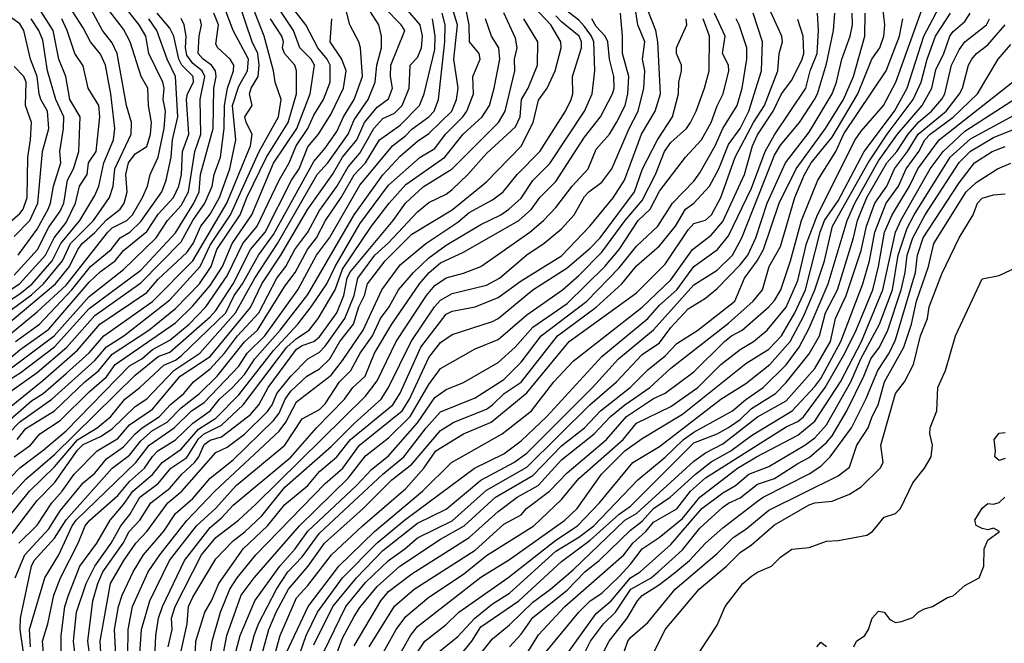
# Model space of a CAD drawing. Header units: metres. Extents: x -51132 to -49532, y -231222 to -229437.
# Tile 305 of 656: x -50680 to -50595, y -230019 to -229965. Entities that reach past the tile are written whole.
import ezdxf

# ---------------------------------------------------------------- set-up
doc = ezdxf.new("R2010")
doc.units = ezdxf.units.M
for name, color, linetype in [('CONTOUR_HALF', 8, 'Continuous'), ('CONTOUR_INDEX', 1, 'Continuous'), ('CONTOUR_INTER', 3, 'Continuous')]:
    doc.layers.add(name, color=color, linetype=linetype)

msp = doc.modelspace()

# ---------------------------------------------------------------- linework, layer by layer
at = {"layer": 'CONTOUR_HALF'}
for points, elevation in [([(-50682.58, -229993.453), (-50678.58, -229990.184), (-50676.08, -229987.867), (-50672.454, -229983.259), (-50672.08, -229982.9), (-50670.813, -229982.259), (-50670.321, -229981.759), (-50669.443, -229980.259), (-50668.999, -229979.259), (-50668.77, -229978.259), (-50668.07, -229976.759), (-50667.572, -229974.259), (-50667.459, -229972.759), (-50667.643, -229971.759), (-50667.574, -229970.759), (-50667.687, -229970.259), (-50668.891, -229967.759), (-50669.141, -229966.259), (-50669.731, -229965.259), (-50673.08, -229961.029)], 43.5), ([(-50664.864, -230020.259), (-50664.803, -230018.759), (-50664.04, -230016.259), (-50663.459, -230015.259), (-50662.825, -230013.759), (-50660.712, -230010.759), (-50658.602, -230008.759), (-50657.08, -230006.914), (-50655.096, -230005.259), (-50654.08, -230004.044), (-50652.58, -230002.779), (-50651.385, -230001.259), (-50647.702, -229998.259), (-50647.08, -229997.254), (-50645.289, -229993.259), (-50643.08, -229990.371), (-50642.58, -229990.119), (-50640.58, -229989.745), (-50638.58, -229988.928), (-50636.58, -229987.481), (-50633.08, -229985.319), (-50630.619, -229982.759), (-50628.58, -229980.291), (-50627.622, -229978.759), (-50626.14, -229974.759), (-50624.94, -229972.759), (-50624.482, -229971.259), (-50624.72, -229966.759), (-50624.887, -229965.759), (-50626.453, -229961.759)], 58.5), ([(-50682.957, -230012.259), (-50678.58, -230006.558), (-50677.08, -230005.016), (-50675.08, -230002.182), (-50674.58, -230001.691), (-50673.08, -230001.015), (-50672.08, -230000.335), (-50670.08, -229998.392), (-50669.08, -229997.734), (-50666.717, -229995.259), (-50664.475, -229993.759), (-50661.376, -229990.259), (-50659.703, -229987.259), (-50657.738, -229984.259), (-50654.277, -229978.259), (-50653.368, -229977.259), (-50651.599, -229974.759), (-50651.08, -229973.51), (-50649.855, -229971.759), (-50649.254, -229970.259), (-50649.112, -229968.759), (-50648.704, -229967.259), (-50648.711, -229966.259), (-50648.933, -229965.259), (-50650.246, -229963.259)], 50.5), ([(-50682.08, -229990.908), (-50679.08, -229988.692), (-50678.048, -229987.759), (-50676.384, -229985.759), (-50675.701, -229984.259), (-50673.688, -229982.259), (-50672.295, -229980.259), (-50671.987, -229979.259), (-50671.833, -229977.759), (-50670.432, -229974.759), (-50670.39, -229973.759), (-50670.832, -229972.259), (-50671.648, -229967.759), (-50672.08, -229966.825), (-50672.922, -229965.759), (-50674.265, -229963.259)], 42.5), ([(-50682.08, -229999.365), (-50678.08, -229996.14), (-50675.08, -229993.501), (-50673.143, -229991.259), (-50669.08, -229988.513), (-50668.08, -229987.346), (-50665.58, -229985.028), (-50665.041, -229984.259), (-50664.376, -229982.759), (-50663.58, -229981.691), (-50662.751, -229980.259), (-50661.863, -229977.759), (-50661.35, -229975.259), (-50661.645, -229972.259), (-50661.08, -229970.605), (-50660.328, -229969.259), (-50660.24, -229968.259), (-50661.578, -229965.759), (-50662.534, -229963.259)], 46.5), ([(-50681.08, -230000.726), (-50680.08, -229999.74), (-50677.305, -229997.759), (-50673.58, -229994.402), (-50672.58, -229993.222), (-50671.065, -229992.259), (-50667.08, -229989.139), (-50664.445, -229986.259), (-50663.58, -229984.383), (-50661.813, -229981.759), (-50659.319, -229976.259), (-50657.644, -229973.259), (-50657.412, -229971.759), (-50657.93, -229970.259), (-50658.068, -229969.259), (-50658.876, -229966.259), (-50660.243, -229962.759)], 47.5), ([(-50676.504, -230020.259), (-50676.507, -230018.259), (-50676.176, -230015.759), (-50675.857, -230014.759), (-50674.868, -230012.259), (-50673.414, -230010.259), (-50672.255, -230008.259), (-50671.08, -230006.899), (-50670.285, -230005.759), (-50668.58, -230004.31), (-50667.746, -230003.259), (-50666.08, -230002.102), (-50664.58, -230000.376), (-50663.08, -229999.396), (-50661.08, -229997.397), (-50658.08, -229993.545), (-50655.96, -229991.259), (-50654.811, -229989.759), (-50653.441, -229987.759), (-50652.732, -229986.259), (-50650.58, -229982.552), (-50648.08, -229979.179), (-50645.34, -229976.759), (-50644.08, -229976.007), (-50643.143, -229974.759), (-50641.627, -229973.259), (-50641.293, -229972.759), (-50640.704, -229971.259), (-50640.761, -229969.759), (-50640.126, -229968.259), (-50640.21, -229967.759), (-50641.056, -229966.759), (-50641.09, -229965.259), (-50641.494, -229963.259)], 53.5), ([(-50671.607, -230022.759), (-50671.876, -230017.759), (-50671.535, -230015.759), (-50671.213, -230014.759), (-50670.252, -230012.759), (-50669.355, -230011.259), (-50667.58, -230009.22), (-50666.58, -230007.682), (-50665.08, -230006.385), (-50663.58, -230004.617), (-50661.58, -230003.038), (-50658.08, -229999.598), (-50657.58, -229998.973), (-50657.069, -229997.759), (-50656.58, -229997.068), (-50655.18, -229995.759), (-50654.08, -229995.117), (-50653.187, -229994.259), (-50652.319, -229992.759), (-50651.124, -229991.259), (-50650.666, -229989.759), (-50650.173, -229988.759), (-50649.926, -229987.759), (-50648.382, -229985.759), (-50646.08, -229983.445), (-50642.58, -229981.337), (-50639.58, -229978.902), (-50636.58, -229975.812), (-50635.528, -229973.759), (-50635.08, -229971.806), (-50634.332, -229970.759), (-50633.624, -229969.259), (-50633.097, -229967.259), (-50633.122, -229966.759), (-50634.014, -229965.259), (-50635.91, -229963.259)], 55.5), ([(-50658.196, -230020.759), (-50657.49, -230018.259), (-50656.08, -230014.994), (-50655.08, -230013.929), (-50653.03, -230011.259), (-50650.358, -230008.759), (-50646.58, -230005.52), (-50645.031, -230003.759), (-50643.985, -230002.259), (-50641.582, -230000.759), (-50639.181, -229999.759), (-50636.08, -229997.202), (-50632.426, -229992.759), (-50626.58, -229988.526), (-50624.08, -229986.033), (-50622.08, -229983.075), (-50621.58, -229982.523), (-50620.58, -229982.225), (-50620.067, -229981.759), (-50619.252, -229980.259), (-50618.01, -229976.759), (-50616.413, -229973.759), (-50615.472, -229972.259), (-50614.294, -229969.259), (-50614.199, -229967.759), (-50613.887, -229966.759), (-50613.958, -229966.259), (-50615.555, -229962.759)], 61.5), ([(-50649.113, -230020.759), (-50647.433, -230017.759), (-50646.58, -230016.631), (-50644.58, -230014.949), (-50641.58, -230012.936), (-50639.58, -230011.336), (-50635.484, -230008.759), (-50633.08, -230006.458), (-50631.58, -230004.652), (-50627.734, -230001.259), (-50626.58, -229999.848), (-50623.58, -229998.385), (-50621.232, -229996.759), (-50619.253, -229994.759), (-50617.58, -229993.449), (-50616.402, -229992.759), (-50615.218, -229991.759), (-50613.58, -229989.777), (-50612.58, -229987.455), (-50611.814, -229984.259), (-50610.864, -229981.759), (-50607.588, -229975.259), (-50607.08, -229974.493), (-50605.134, -229972.259), (-50604.058, -229970.259), (-50601.533, -229963.259)], 65.5), ([(-50680.58, -230002.769), (-50679.169, -230001.759), (-50678.353, -230000.759), (-50676.58, -229999.602), (-50674.08, -229997.112), (-50672.58, -229995.828), (-50671.817, -229994.759), (-50666.58, -229991.145), (-50665.08, -229989.667), (-50663.58, -229987.894), (-50662.504, -229986.259), (-50661.658, -229984.259), (-50659.965, -229981.759), (-50658.08, -229977.267), (-50656.052, -229974.259), (-50654.884, -229971.259), (-50654.504, -229968.759), (-50654.811, -229968.259), (-50655.785, -229967.259), (-50656.35, -229965.759), (-50657.654, -229963.759)], 48.5), ([(-50680.485, -230013.259), (-50679.667, -230011.259), (-50677.58, -230009.018), (-50676.58, -230007.454), (-50674.58, -230005.028), (-50673.58, -230004.193), (-50672.58, -230002.943), (-50671.08, -230001.895), (-50670.069, -230000.759), (-50669.458, -230000.259), (-50667.965, -229999.259), (-50667.054, -229998.259), (-50665.842, -229997.259), (-50665.03, -229996.259), (-50663.58, -229995.126), (-50662.32, -229993.759), (-50661.199, -229992.259), (-50659.347, -229990.259), (-50657.78, -229987.259), (-50656.989, -229986.259), (-50656.222, -229984.759), (-50655.08, -229983.259), (-50654.08, -229981.38), (-50652.58, -229979.294), (-50651.58, -229977.6), (-50650.58, -229976.419), (-50649.361, -229974.259), (-50648.58, -229973.397), (-50647.58, -229972.945), (-50646.901, -229972.259), (-50646.293, -229970.759), (-50646.218, -229968.759), (-50645.58, -229968.094), (-50645.217, -229967.259), (-50645.145, -229966.259), (-50645.351, -229965.259), (-50646.58, -229963.824)], 51.5), ([(-50669.688, -230020.259), (-50669.528, -230017.759), (-50668.809, -230015.259), (-50667.092, -230011.759), (-50664.765, -230008.759), (-50663.08, -230007.214), (-50661.303, -230005.259), (-50657.087, -230001.759), (-50655.58, -229999.465), (-50654.08, -229998.646), (-50653.58, -229998.161), (-50652.339, -229996.259), (-50651.362, -229995.259), (-50650.562, -229993.759), (-50649.485, -229992.259), (-50648.775, -229990.759), (-50648.021, -229989.759), (-50647.217, -229988.259), (-50645.931, -229986.759), (-50644.58, -229985.498), (-50643.08, -229984.387), (-50640.08, -229982.6), (-50638.338, -229981.759), (-50637.644, -229981.259), (-50636.58, -229980.307), (-50635.58, -229978.784), (-50634.08, -229977.315), (-50631.074, -229972.759), (-50630.406, -229971.259), (-50630.18, -229969.259), (-50630.266, -229966.759), (-50630.473, -229966.259), (-50631.08, -229965.418), (-50631.58, -229964.86), (-50632.58, -229964.083)], 56.5), ([(-50651.08, -230019.161), (-50648.758, -230015.259), (-50648.08, -230014.456), (-50646.08, -230012.913), (-50641.08, -230009.78), (-50638.58, -230007.512), (-50636.936, -230006.259), (-50635.1, -230005.259), (-50633.08, -230003.04), (-50630.237, -230000.759), (-50628.829, -229999.259), (-50627.58, -229998.25), (-50625.4, -229996.759), (-50623.58, -229995.072), (-50618.58, -229991.173), (-50616.443, -229989.259), (-50615.648, -229988.259), (-50615.056, -229986.259), (-50614.08, -229984.507), (-50612.833, -229980.259), (-50611.986, -229978.259), (-50611.399, -229977.259), (-50609.58, -229975.011), (-50607.37, -229971.259), (-50606.131, -229968.259), (-50605.44, -229967.259), (-50605.117, -229966.259), (-50605.027, -229965.259), (-50605.181, -229963.759)], 64.5), ([(-50682.08, -229989.049), (-50680.08, -229987.727), (-50677.855, -229985.259), (-50677.106, -229983.759), (-50676.08, -229982.429), (-50675.258, -229980.759), (-50674.912, -229979.259), (-50674.249, -229978.259), (-50674.127, -229977.259), (-50673.471, -229976.259), (-50673.151, -229973.259), (-50673.225, -229972.259), (-50674.152, -229970.759), (-50674.58, -229968.842), (-50675.322, -229967.759), (-50675.984, -229965.759), (-50676.456, -229964.759)], 41.5), ([(-50681.58, -229994.749), (-50680.08, -229993.486), (-50677.58, -229991.676), (-50674.08, -229987.615), (-50673.08, -229986.688), (-50671.8, -229985.759), (-50671.08, -229984.863), (-50669.08, -229983.212), (-50668.08, -229981.704), (-50666.752, -229980.259), (-50666.278, -229979.259), (-50666.052, -229978.259), (-50665.956, -229976.259), (-50665.419, -229974.759), (-50665.617, -229971.759), (-50665.525, -229971.259), (-50665.008, -229970.259), (-50665.05, -229969.759), (-50666.016, -229968.759), (-50666.291, -229968.259), (-50666.732, -229966.259), (-50667.08, -229965.563), (-50668.156, -229964.259)], 44.5), ([(-50681.58, -229996.438), (-50680.08, -229995.499), (-50677.08, -229993.223), (-50674.08, -229989.898), (-50669.58, -229986.569), (-50666.58, -229983.31), (-50664.992, -229980.759), (-50664.534, -229979.759), (-50664.415, -229978.259), (-50663.313, -229974.259), (-50663.25, -229970.759), (-50663.035, -229969.759), (-50663.108, -229969.259), (-50663.458, -229968.759), (-50664.17, -229968.259), (-50664.601, -229967.759), (-50664.52, -229966.259), (-50664.319, -229965.259), (-50664.438, -229964.759)], 45.5), ([(-50681.08, -230006.344), (-50679.58, -230004.709), (-50677.08, -230002.554), (-50670.08, -229995.674), (-50668.08, -229994.069), (-50667.08, -229993.672), (-50663.58, -229990.616), (-50663.08, -229990.071), (-50661.577, -229987.759), (-50660.068, -229984.759), (-50658.8, -229983.259), (-50656.512, -229978.759), (-50655.851, -229977.759), (-50655.08, -229975.868), (-50654.162, -229974.759), (-50653.08, -229972.987), (-50651.987, -229970.759), (-50651.754, -229969.259), (-50652.151, -229968.259), (-50653.162, -229966.759), (-50653.015, -229964.759)], 49.5), ([(-50680.231, -229985.259), (-50678.58, -229982.994), (-50677.639, -229981.259), (-50677.414, -229980.759), (-50677.18, -229979.259), (-50676.518, -229977.259), (-50676.61, -229976.259), (-50676.285, -229974.259), (-50676.279, -229973.259), (-50676.975, -229971.759), (-50677.677, -229969.259), (-50678.08, -229966.606), (-50678.446, -229965.759), (-50679.093, -229964.759)], 40.5), ([(-50679.16, -230019.259), (-50679.239, -230017.759), (-50677.931, -230013.259), (-50676.712, -230011.259), (-50675.54, -230008.759), (-50675.19, -230008.259), (-50670.013, -230003.259), (-50668.861, -230001.759), (-50666.696, -230000.259), (-50665.2, -229998.759), (-50664.08, -229998.053), (-50661.08, -229994.888), (-50660.349, -229993.759), (-50658.826, -229992.259), (-50655.95, -229988.259), (-50654.34, -229985.259), (-50653.224, -229983.759), (-50650.58, -229979.194), (-50647.75, -229975.759), (-50646.58, -229974.866), (-50646.08, -229974.317), (-50644.6, -229973.259), (-50644.139, -229972.759), (-50643.765, -229971.759), (-50643.19, -229966.759), (-50643.18, -229965.259), (-50643.421, -229964.259)], 52.5), ([(-50673.998, -230020.259), (-50674.174, -230018.759), (-50673.747, -230015.259), (-50673.324, -230013.759), (-50672.873, -230012.759), (-50671.108, -230010.259), (-50670.596, -230009.259), (-50669.674, -230008.259), (-50668.732, -230006.759), (-50667.08, -230005.489), (-50666.017, -230004.259), (-50664.937, -230003.259), (-50664.558, -230002.759), (-50664.08, -230001.696), (-50663.58, -230001.327), (-50662.58, -230001.018), (-50660.08, -229999.08), (-50659.343, -229998.259), (-50658.522, -229996.759), (-50656.08, -229993.428), (-50655.58, -229993.112), (-50654.58, -229992.763), (-50654.08, -229992.342), (-50652.58, -229990.259), (-50651.981, -229988.759), (-50651.68, -229987.259), (-50651.444, -229986.759), (-50647.68, -229982.259), (-50646.626, -229980.759), (-50645.08, -229979.331), (-50642.569, -229977.759), (-50638.55, -229973.759), (-50637.981, -229972.759), (-50637.122, -229969.259), (-50637.149, -229968.259), (-50636.928, -229967.259), (-50637.08, -229966.419), (-50638.08, -229964.215)], 54.5), ([(-50667.21, -230019.259), (-50666.855, -230017.759), (-50666.914, -230016.759), (-50666.597, -230015.759), (-50664.311, -230011.259), (-50663.08, -230009.757), (-50661.119, -230008.259), (-50659.58, -230006.847), (-50650.08, -229997.512), (-50649.08, -229996.157), (-50647.415, -229992.759), (-50644.794, -229988.759), (-50644.08, -229987.888), (-50643.08, -229987.235), (-50641.58, -229986.828), (-50640.08, -229986.251), (-50635.837, -229983.259), (-50634.648, -229982.259), (-50633.58, -229981.12), (-50632.162, -229979.259), (-50630.77, -229977.759), (-50630.08, -229976.074), (-50628.916, -229974.759), (-50628.291, -229973.759), (-50627.562, -229972.259), (-50627.32, -229971.259), (-50627.239, -229969.759), (-50627.785, -229967.759), (-50627.78, -229966.259), (-50627.972, -229964.259)], 57.5), ([(-50662.505, -230020.259), (-50662.116, -230018.259), (-50660.888, -230014.759), (-50659.743, -230013.259), (-50655.805, -230008.759), (-50651.58, -230004.612), (-50650.08, -230002.673), (-50648.08, -230001.119), (-50646.216, -229999.259), (-50644.58, -229996.493), (-50643.58, -229995.093), (-50640.58, -229993.381), (-50638.58, -229992.587), (-50636.08, -229990.443), (-50633, -229988.259), (-50631.58, -229987.034), (-50629.58, -229984.989), (-50627.556, -229982.259), (-50626.08, -229980.517), (-50624.923, -229978.259), (-50624.153, -229976.259), (-50623.58, -229975.488), (-50622.23, -229974.259), (-50621.884, -229973.759), (-50621.382, -229972.759), (-50620.666, -229970.759), (-50620.259, -229969.259), (-50620.234, -229966.259), (-50620.795, -229964.759)], 59.5), ([(-50660.261, -230020.259), (-50659.763, -230018.259), (-50659.389, -230017.259), (-50657.815, -230014.259), (-50656.83, -230012.759), (-50655.58, -230011.441), (-50654.08, -230009.377), (-50648.58, -230004.27), (-50646.755, -230002.759), (-50644.825, -230000.259), (-50643.58, -229998.867), (-50640.58, -229997.645), (-50638.08, -229996.054), (-50636.58, -229994.537), (-50634.832, -229992.259), (-50630.883, -229989.259), (-50628.08, -229986.351), (-50626.58, -229984.481), (-50624.714, -229982.759), (-50623.434, -229980.759), (-50621.58, -229978.841), (-50621.08, -229978.117), (-50619.74, -229975.759), (-50619.08, -229974.261), (-50617.83, -229972.259), (-50617.41, -229970.759), (-50617.003, -229968.259), (-50616.993, -229967.259), (-50617.669, -229965.259), (-50617.91, -229964.759)], 60.5), ([(-50655.926, -230020.259), (-50655.235, -230018.259), (-50654.265, -230016.259), (-50652.08, -230013.262), (-50649.08, -230010.216), (-50646.709, -230008.259), (-50640.625, -230003.759), (-50638.08, -230002.498), (-50636.58, -230001.368), (-50634.353, -229999.259), (-50629.58, -229994.046), (-50625.58, -229990.76), (-50624.58, -229989.59), (-50623.066, -229988.259), (-50621.58, -229986.251), (-50619.535, -229984.759), (-50618.58, -229983.577), (-50616.58, -229979.448), (-50615.406, -229976.259), (-50614.58, -229974.825), (-50611.86, -229970.759), (-50611.49, -229969.259), (-50610.899, -229967.759), (-50610.775, -229965.759), (-50610.855, -229964.259)], 62.5), ([(-50654.235, -230020.759), (-50651.796, -230015.759), (-50650.08, -230013.684), (-50648.087, -230011.759), (-50646.681, -230010.759), (-50645.58, -230009.784), (-50642.58, -230008.308), (-50639.58, -230005.659), (-50636.08, -230003.665), (-50630.621, -229998.259), (-50628.302, -229996.259), (-50626.08, -229993.895), (-50624.58, -229992.873), (-50623.58, -229991.539), (-50622.08, -229989.921), (-50620.58, -229988.998), (-50619.58, -229988.169), (-50617.58, -229986.104), (-50616.921, -229985.259), (-50616.218, -229983.759), (-50615.234, -229980.759), (-50613.651, -229977.259), (-50611.58, -229974.6), (-50609.594, -229971.259), (-50609.21, -229970.259), (-50608.737, -229968.259), (-50608.013, -229966.259), (-50607.834, -229965.259), (-50607.841, -229964.259)], 63.5), ([(-50645.58, -230019.717), (-50644.943, -230018.759), (-50643.08, -230017.32), (-50641.989, -230016.259), (-50637.724, -230013.259), (-50633.58, -230009.995), (-50631.704, -230008.759), (-50629.778, -230006.759), (-50626.883, -230003.259), (-50624.58, -230001.858), (-50619.264, -229997.759), (-50617.08, -229996.395), (-50614.993, -229994.759), (-50613.244, -229992.759), (-50612.08, -229990.59), (-50611.094, -229988.259), (-50610.257, -229985.759), (-50609.563, -229982.759), (-50606.461, -229977.259), (-50604.827, -229974.759), (-50602.55, -229971.759), (-50601.857, -229970.259), (-50601.335, -229968.259), (-50600.625, -229966.259), (-50599.312, -229964.259)], 66.5), ([(-50642.889, -230021.259), (-50640.863, -230018.759), (-50640.08, -230017.514), (-50636.778, -230015.259), (-50633.08, -230011.864), (-50630.58, -230010.004), (-50628.08, -230007.732), (-50627.08, -230007.057), (-50621.58, -230001.559), (-50619.58, -230000.762), (-50618.58, -230000.207), (-50617.58, -229999.526), (-50616.58, -229998.57), (-50614.517, -229997.259), (-50613.58, -229996.314), (-50611.58, -229993.822), (-50610.681, -229992.259), (-50610.163, -229990.259), (-50609.135, -229988.259), (-50607.73, -229983.759), (-50607.384, -229982.259), (-50606.578, -229980.259), (-50604.847, -229977.259), (-50603.964, -229976.259), (-50603.002, -229974.759), (-50602.08, -229973.691), (-50600.959, -229972.759), (-50600.08, -229971.708), (-50599.81, -229971.259), (-50599.236, -229968.759), (-50598.58, -229967.436), (-50598.08, -229966.753), (-50596.189, -229965.259), (-50595.933, -229964.759)], 67.5), ([(-50637.58, -230019.26), (-50636.58, -230018.166), (-50635.58, -230016.721), (-50632.58, -230014.352), (-50631.045, -230012.759), (-50629.802, -230011.759), (-50627.08, -230009.123), (-50626.08, -230008.355), (-50625.08, -230007.262), (-50623.658, -230006.259), (-50621.462, -230004.259), (-50620.08, -230003.2), (-50618.392, -230002.259), (-50616.58, -230000.903), (-50613.065, -229998.759), (-50611.08, -229996.665), (-50610.58, -229995.961), (-50608.844, -229992.759), (-50606.94, -229987.759), (-50606.346, -229985.759), (-50605.891, -229983.259), (-50604.902, -229980.759), (-50603.817, -229979.259), (-50603.172, -229977.759), (-50602.058, -229976.259), (-50601.556, -229975.259), (-50601.082, -229974.759), (-50599.08, -229973.272), (-50596.972, -229971.259), (-50595.185, -229968.259), (-50594.08, -229966.983)], 68.5), ([(-50681.58, -229982.961), (-50680.08, -229981.632), (-50679.809, -229981.259), (-50679.451, -229980.259), (-50679.382, -229976.759), (-50679.15, -229975.259), (-50679.081, -229973.759), (-50679.589, -229972.259), (-50679.524, -229970.259), (-50679.736, -229969.759), (-50680.58, -229968.875)], 39.5), ([(-50634.58, -230019.886), (-50631.566, -230016.259), (-50630.58, -230015.278), (-50629.58, -230014.613), (-50628.08, -230013.142), (-50627.08, -230012.095), (-50626.08, -230010.758), (-50624.607, -230009.759), (-50622.58, -230008.12), (-50621.08, -230006.26), (-50617.795, -230003.759), (-50616.158, -230002.759), (-50612.58, -230000.877), (-50611.08, -229999.667), (-50608.878, -229996.259), (-50607.045, -229992.759), (-50605.179, -229988.259), (-50604.083, -229983.259), (-50603.58, -229982.131), (-50601.084, -229977.759), (-50599.947, -229976.259), (-50598.08, -229974.504), (-50593.58, -229971.618)], 69.5), ([(-50631.317, -230020.259), (-50630.566, -230018.759), (-50629.439, -230017.259), (-50628.403, -230016.259), (-50627.052, -230014.259), (-50625.309, -230013.259), (-50624.675, -230012.759), (-50622.58, -230010.841), (-50621.08, -230008.957), (-50619.08, -230007.145), (-50618.58, -230006.78), (-50617.58, -230006.333), (-50616.08, -230005.143), (-50614.58, -230004.656), (-50612.58, -230003.336), (-50611.58, -230002.818), (-50610.08, -230001.52), (-50609.58, -230000.936), (-50608.326, -229998.759), (-50606.84, -229995.759), (-50606.237, -229994.259), (-50605.475, -229993.259), (-50604.751, -229991.759), (-50603.588, -229988.259), (-50603.244, -229986.759), (-50603.084, -229985.259), (-50602.596, -229983.759), (-50601.51, -229981.759), (-50598.58, -229977.227), (-50597.58, -229976.239), (-50595.58, -229975.059), (-50593.08, -229974.028)], 70.5), ([(-50627.829, -230020.259), (-50627.321, -230018.759), (-50627.08, -230018.436), (-50625.58, -230017.153), (-50623.222, -230014.259), (-50619.58, -230011.16), (-50618.181, -230009.759), (-50617.08, -230009.058), (-50615.08, -230007.406), (-50609.08, -230004.42), (-50608.08, -230003.668), (-50607.447, -230001.759), (-50606.463, -230000.259), (-50606.13, -229999.259), (-50605.594, -229998.259), (-50605.039, -229996.259), (-50603.362, -229993.259), (-50602.696, -229991.259), (-50602.27, -229989.259), (-50601.215, -229986.259), (-50600.759, -229984.259), (-50597.956, -229979.759), (-50597.08, -229978.948), (-50595.248, -229977.759), (-50594.08, -229977.287)], 71.5), ([(-50621.08, -230019.65), (-50619.58, -230017.39), (-50618.876, -230015.759), (-50617.329, -230013.759), (-50616.58, -230013.119), (-50616.08, -230012.778), (-50614.852, -230012.259), (-50614.08, -230011.481), (-50613.08, -230010.787), (-50611.58, -230010.63), (-50610.08, -230010.079), (-50609.08, -230010.021), (-50606.58, -230009.577), (-50606.094, -230009.259), (-50605.08, -230007.988), (-50604.08, -230007.696), (-50603.655, -230007.259), (-50602.58, -230005.01), (-50601.572, -230003.759), (-50600.991, -230002.759), (-50600.882, -230001.759), (-50601.114, -230000.759), (-50601.097, -230000.259), (-50600.514, -229998.759), (-50600.412, -229996.759), (-50599.766, -229995.259), (-50598.897, -229992.259), (-50596.58, -229987.313), (-50595.08, -229987.029), (-50592.58, -229985.829)], 72.5)]:
    msp.add_lwpolyline(points, dxfattribs=dict(at, elevation=elevation))
at = {"layer": 'CONTOUR_INDEX'}
for points, elevation in [([(-50681.267, -230008.259), (-50679.26, -230005.759), (-50677.08, -230003.621), (-50675.08, -230001.287), (-50673.387, -230000.259), (-50672.177, -229999.259), (-50670.962, -229997.759), (-50669.671, -229996.759), (-50667.58, -229994.817), (-50666.58, -229994.364), (-50666.08, -229994), (-50662.215, -229990.259), (-50661.477, -229988.759), (-50660.766, -229987.759), (-50659.382, -229985.259), (-50658.08, -229983.477), (-50654.58, -229977.125), (-50653.58, -229975.974), (-50652.58, -229974.534), (-50652.01, -229973.259), (-50651.081, -229971.759), (-50650.342, -229969.759), (-50650.514, -229967.259), (-50650.663, -229966.759), (-50651.437, -229965.259), (-50651.976, -229963.259)], 50), ([(-50680.58, -229983.654), (-50679.207, -229982.259), (-50678.54, -229980.759), (-50678.127, -229976.259), (-50677.557, -229974.259), (-50677.692, -229972.759), (-50678.268, -229971.759), (-50678.414, -229971.259), (-50678.57, -229969.759), (-50679.169, -229968.259), (-50679.74, -229965.759), (-50680.08, -229965.183), (-50681.58, -229964.126)], 40), ([(-50684.45, -229997.759), (-50677.111, -229992.259), (-50674.08, -229988.848), (-50671.08, -229986.509), (-50668.257, -229983.759), (-50667.264, -229982.259), (-50666.08, -229980.949), (-50665.444, -229979.759), (-50664.896, -229976.259), (-50664.371, -229974.759), (-50664.447, -229971.759), (-50664.04, -229969.759), (-50664.278, -229969.259), (-50665.08, -229968.623), (-50665.58, -229967.908), (-50665.708, -229967.259), (-50665.656, -229966.259), (-50665.84, -229965.259), (-50666.08, -229964.731)], 45), ([(-50673.045, -230019.759), (-50673.106, -230018.759), (-50672.219, -230013.759), (-50671.054, -230011.759), (-50670.03, -230010.259), (-50669.074, -230009.259), (-50667.237, -230006.759), (-50666.019, -230005.759), (-50663.08, -230002.402), (-50662.08, -230001.931), (-50660.58, -230000.784), (-50658.58, -229998.841), (-50658.192, -229998.259), (-50657.781, -229997.259), (-50656.58, -229995.752), (-50655.092, -229994.259), (-50654.08, -229993.68), (-50653.58, -229993.16), (-50651.882, -229990.759), (-50651.082, -229988.759), (-50650.757, -229987.259), (-50649.281, -229985.259), (-50648.08, -229984.18), (-50645.58, -229981.492), (-50644.58, -229980.685), (-50643.08, -229979.959), (-50642.58, -229979.57), (-50641.204, -229978.259), (-50639.58, -229976.431), (-50637.08, -229974.113), (-50636.676, -229973.259), (-50636.538, -229971.759), (-50635.97, -229970.759), (-50635.162, -229968.759), (-50635.131, -229966.759), (-50636.338, -229964.759)], 55), ([(-50661.885, -230021.759), (-50660.964, -230018.259), (-50659.681, -230015.259), (-50657.509, -230012.259), (-50656.194, -230010.759), (-50655.08, -230009.211), (-50650.883, -230005.259), (-50649.58, -230003.867), (-50648.08, -230002.68), (-50645.58, -229999.819), (-50644.08, -229997.628), (-50643.08, -229996.935), (-50641.58, -229996.303), (-50638.58, -229994.592), (-50637.096, -229993.259), (-50635.58, -229991.511), (-50632.58, -229989.462), (-50629.304, -229986.259), (-50628.081, -229984.759), (-50626.424, -229982.259), (-50625.397, -229981.259), (-50624.58, -229979.719), (-50622.31, -229976.759), (-50620.928, -229975.259), (-50620.083, -229973.759), (-50619.58, -229972.308), (-50619.04, -229971.259), (-50618.568, -229969.259), (-50618.584, -229968.759), (-50619.092, -229967.759), (-50618.884, -229966.259), (-50619.802, -229964.259)], 60), ([(-50649.78, -230019.259), (-50647.58, -230015.733), (-50645.867, -230014.259), (-50640.58, -230010.853), (-50638.08, -230008.602), (-50636.58, -230007.802), (-50636.106, -230007.259), (-50634.129, -230005.759), (-50632.58, -230004.148), (-50629.173, -230001.259), (-50627.426, -229999.259), (-50625.08, -229997.714), (-50624.08, -229997.23), (-50621.58, -229995.377), (-50618.938, -229992.759), (-50618.322, -229992.259), (-50617.392, -229991.759), (-50615.072, -229989.759), (-50614.58, -229989.193), (-50614.046, -229988.259), (-50613.206, -229985.759), (-50612.235, -229982.259), (-50610.838, -229978.759), (-50609.269, -229976.259), (-50608.58, -229974.744), (-50604.89, -229969.259), (-50603.735, -229966.259), (-50603.453, -229964.759)], 65), ([(-50632.58, -230019.86), (-50630.08, -230016.35), (-50628.767, -230015.259), (-50627.08, -230013.259), (-50626.252, -230012.759), (-50623.58, -230010.368), (-50620.891, -230007.259), (-50619.08, -230005.9), (-50617.987, -230005.259), (-50616.815, -230004.259), (-50615.08, -230003.596), (-50611.95, -230001.759), (-50611.08, -230001.127), (-50610.08, -229999.985), (-50607.963, -229996.259), (-50607.104, -229994.259), (-50605.473, -229991.259), (-50604.352, -229988.259), (-50603.857, -229985.259), (-50603.08, -229982.927), (-50602.466, -229981.759), (-50599.334, -229976.759), (-50597.58, -229975.172), (-50591.08, -229971.623)], 70)]:
    msp.add_lwpolyline(points, dxfattribs=dict(at, elevation=elevation))
at = {"layer": 'CONTOUR_INTER'}
for points, elevation in [([(-50682.08, -229989.878), (-50680.08, -229988.605), (-50679.013, -229987.759), (-50677.284, -229985.759), (-50676.541, -229984.259), (-50674.887, -229982.259), (-50673.58, -229980.094), (-50673.219, -229979.259), (-50672.811, -229977.259), (-50671.968, -229975.259), (-50671.852, -229974.259), (-50672.193, -229971.259), (-50672.653, -229968.759), (-50673.08, -229967.808), (-50673.949, -229966.759), (-50674.58, -229965.521), (-50676.987, -229961.759)], 42), ([(-50681.58, -230000.104), (-50679.08, -229997.909), (-50678.073, -229997.259), (-50676.08, -229995.535), (-50674.08, -229993.744), (-50672.793, -229992.259), (-50668.58, -229989.281), (-50665.08, -229985.746), (-50662.13, -229980.759), (-50660.076, -229975.759), (-50659.912, -229974.759), (-50660.45, -229973.759), (-50660.547, -229973.259), (-50659.919, -229972.259), (-50660.15, -229971.259), (-50660.003, -229970.759), (-50659.399, -229969.759), (-50659.322, -229968.759), (-50659.436, -229967.759), (-50659.92, -229966.759), (-50661.11, -229963.259)], 47), ([(-50681.572, -230005.259), (-50680.08, -230003.706), (-50678.08, -230002.23), (-50676.08, -230000.513), (-50670.58, -229994.881), (-50669.505, -229994.259), (-50668.58, -229993.436), (-50667.08, -229992.633), (-50665.381, -229991.259), (-50663.941, -229989.759), (-50662.08, -229987.06), (-50660.733, -229984.259), (-50659.494, -229982.759), (-50657.594, -229978.759), (-50656.704, -229977.259), (-50656.099, -229975.759), (-50655.082, -229974.259), (-50654.58, -229973.121), (-50653.739, -229971.759), (-50653.16, -229970.259), (-50653.166, -229968.759), (-50653.419, -229968.259), (-50654.234, -229967.259), (-50655.278, -229965.259), (-50657.08, -229962.893)], 49), ([(-50647.87, -230021.259), (-50646.184, -230018.259), (-50645.58, -230017.496), (-50640.08, -230013.217), (-50637.58, -230011.681), (-50632.801, -230008.259), (-50631.716, -230007.259), (-50629.619, -230004.259), (-50627.581, -230002.259), (-50626.08, -230001.161), (-50622.58, -229999.074), (-50617.08, -229994.666), (-50615.08, -229993.418), (-50613.975, -229992.259), (-50612.817, -229990.259), (-50611.895, -229988.259), (-50610.616, -229983.259), (-50610.246, -229982.259), (-50609.08, -229980.532), (-50606.812, -229976.259), (-50604.184, -229972.759), (-50603.08, -229970.777), (-50601.62, -229966.259), (-50600.027, -229963.259)], 66), ([(-50682.58, -229992.395), (-50676.995, -229987.759), (-50675.777, -229986.259), (-50675.057, -229984.759), (-50674.674, -229984.259), (-50673.58, -229983.292), (-50672.58, -229982.19), (-50671.392, -229981.259), (-50671.027, -229980.759), (-50670.779, -229979.759), (-50670.881, -229978.259), (-50670.643, -229977.259), (-50670.08, -229976.474), (-50669.08, -229975.825), (-50668.755, -229974.759), (-50668.66, -229973.759), (-50668.934, -229972.259), (-50668.972, -229970.759), (-50669.571, -229969.759), (-50670.503, -229966.759), (-50671.08, -229965.647), (-50672.58, -229963.749)], 43), ([(-50680.58, -229986.999), (-50678.562, -229984.759), (-50677.58, -229982.829), (-50676.58, -229981.437), (-50676.272, -229980.759), (-50675.959, -229978.759), (-50675.436, -229977.759), (-50674.969, -229976.259), (-50674.847, -229973.259), (-50675.744, -229971.759), (-50676.094, -229969.759), (-50676.701, -229968.259), (-50677.207, -229965.759), (-50678.473, -229963.759)], 41), ([(-50680.169, -230010.259), (-50678.58, -230008.686), (-50677.302, -230006.759), (-50676.405, -230005.759), (-50675.373, -230004.259), (-50673.38, -230002.259), (-50671.58, -230001.168), (-50670.58, -230000), (-50668.58, -229998.63), (-50666.176, -229995.759), (-50663.58, -229994.059), (-50660.08, -229989.818), (-50659.088, -229987.759), (-50657.425, -229985.259), (-50655.1, -229981.259), (-50652.954, -229978.259), (-50652.092, -229976.759), (-50650.841, -229975.259), (-50650.171, -229973.759), (-50649.08, -229972.43), (-50648.08, -229971.689), (-50647.756, -229970.759), (-50647.916, -229969.759), (-50647.896, -229968.759), (-50646.671, -229965.759), (-50646.983, -229965.259), (-50648.461, -229963.759)], 51), ([(-50678.044, -230019.759), (-50678.121, -230018.759), (-50677.661, -230017.259), (-50677.129, -230014.759), (-50676.568, -230013.259), (-50675.018, -230010.259), (-50674.415, -230008.759), (-50674.016, -230008.259), (-50671.58, -230006.127), (-50670.58, -230004.921), (-50669.278, -230003.759), (-50668.58, -230002.728), (-50668.112, -230002.259), (-50666.58, -230001.28), (-50665.08, -229999.834), (-50663.58, -229998.762), (-50662.755, -229997.759), (-50661.62, -229996.759), (-50660.58, -229995.619), (-50659.695, -229994.259), (-50657.483, -229991.759), (-50655.08, -229988.664), (-50651.064, -229981.759), (-50648.58, -229978.283), (-50647.08, -229976.662), (-50645.58, -229975.378), (-50644.58, -229974.704), (-50642.609, -229972.759), (-50642.186, -229971.759), (-50642.056, -229970.759), (-50642.418, -229968.259), (-50642.102, -229965.259), (-50642.566, -229963.759)], 53), ([(-50666.108, -230019.759), (-50665.566, -230017.259), (-50665.439, -230015.759), (-50665.08, -230014.942), (-50663.08, -230011.606), (-50661.58, -230010.058), (-50660.537, -230009.259), (-50659.08, -230007.881), (-50657.08, -230005.389), (-50653.08, -230001.878), (-50651.08, -229999.873), (-50648.722, -229997.759), (-50648.084, -229996.759), (-50646.12, -229992.759), (-50644.113, -229989.759), (-50643.58, -229989.156), (-50642.58, -229988.592), (-50639.58, -229987.854), (-50638.445, -229987.259), (-50636.08, -229985.234), (-50634.58, -229984.228), (-50633.08, -229982.967), (-50631.977, -229981.759), (-50631.08, -229980.183), (-50630.707, -229979.759), (-50629.58, -229978.921), (-50628.717, -229977.759), (-50627.217, -229974.259), (-50626.411, -229972.759), (-50625.926, -229970.759), (-50625.859, -229969.259), (-50626.038, -229968.259), (-50625.852, -229966.759), (-50626.453, -229965.259), (-50626.678, -229963.759)], 58), ([(-50681.08, -229997.206), (-50678.58, -229995.45), (-50676.008, -229993.259), (-50673.58, -229990.502), (-50669.58, -229987.677), (-50666.08, -229984.107), (-50665.074, -229982.259), (-50664.046, -229980.759), (-50663.39, -229979.259), (-50663.236, -229978.259), (-50662.68, -229976.759), (-50662.353, -229974.259), (-50662.335, -229972.259), (-50662.053, -229970.759), (-50661.537, -229969.259), (-50661.526, -229968.759), (-50661.844, -229968.259), (-50662.912, -229967.259), (-50663.08, -229966.941), (-50662.845, -229965.259), (-50663.257, -229964.259)], 46), ([(-50680.471, -229992.759), (-50678.387, -229991.259), (-50675.562, -229988.259), (-50673.969, -229986.259), (-50672.161, -229984.759), (-50671.382, -229983.759), (-50670.553, -229983.259), (-50669.58, -229982.341), (-50667.77, -229979.759), (-50667.374, -229978.759), (-50666.948, -229976.759), (-50666.846, -229975.259), (-50666.389, -229973.259), (-50666.589, -229969.759), (-50667.289, -229968.259), (-50668.187, -229965.759), (-50668.893, -229964.759)], 44), ([(-50680.333, -230001.259), (-50679.58, -230000.308), (-50677.08, -229998.772), (-50674.448, -229996.259), (-50673.227, -229995.259), (-50672.08, -229993.845), (-50668.905, -229991.759), (-50666.58, -229989.902), (-50664.499, -229987.759), (-50663.481, -229986.259), (-50662.979, -229984.759), (-50660.959, -229981.759), (-50660.397, -229980.259), (-50658.68, -229976.759), (-50656.792, -229973.759), (-50656.071, -229971.259), (-50656.063, -229969.259), (-50656.207, -229968.759), (-50657.109, -229967.759), (-50657.279, -229967.259), (-50657.212, -229966.759), (-50657.337, -229966.259), (-50658.319, -229964.759)], 48), ([(-50679.768, -230019.759), (-50680.051, -230017.759), (-50680.018, -230016.759), (-50679.087, -230012.259), (-50678.85, -230011.759), (-50677.08, -230009.839), (-50676.08, -230008.246), (-50672.08, -230003.752), (-50670.58, -230002.618), (-50669.58, -230001.389), (-50668.58, -230000.47), (-50667.292, -229999.759), (-50666.08, -229998.507), (-50664.49, -229997.259), (-50662.958, -229995.759), (-50660.58, -229992.797), (-50659.456, -229991.759), (-50657.08, -229987.949), (-50656.206, -229986.759), (-50655.112, -229984.759), (-50654.33, -229983.759), (-50653.553, -229982.259), (-50652.197, -229980.259), (-50651.08, -229978.279), (-50650.081, -229977.259), (-50648.861, -229975.259), (-50647.08, -229973.987), (-50645.415, -229972.259), (-50645.007, -229971.259), (-50644.08, -229967.415), (-50644.032, -229966.259), (-50644.264, -229964.759)], 52), ([(-50675.257, -230020.259), (-50675.425, -230018.759), (-50675.16, -230016.259), (-50674.335, -230013.759), (-50673.576, -230012.259), (-50672.154, -230010.259), (-50671.32, -230008.759), (-50670.553, -230007.759), (-50669.669, -230006.259), (-50668.08, -230005.087), (-50666.974, -230003.759), (-50665.58, -230002.826), (-50664.58, -230001.196), (-50664.08, -230000.777), (-50662.58, -230000.025), (-50660.696, -229998.259), (-50656.921, -229993.259), (-50656.08, -229992.489), (-50654.981, -229991.759), (-50654.205, -229990.759), (-50652.733, -229988.259), (-50652.08, -229986.469), (-50649.563, -229982.759), (-50648.037, -229980.759), (-50646.58, -229979.128), (-50643.202, -229976.759), (-50641.602, -229974.759), (-50639.976, -229973.259), (-50639.332, -229972.259), (-50638.915, -229970.759), (-50638.429, -229968.259), (-50638.516, -229967.259), (-50639.16, -229966.259), (-50639.663, -229964.759)], 54), ([(-50670.754, -230022.259), (-50670.683, -230017.759), (-50670.311, -230015.759), (-50668.943, -230012.759), (-50667.952, -230011.259), (-50665.58, -230008.282), (-50663.16, -230005.759), (-50657.58, -230000.532), (-50657.001, -229999.759), (-50656.08, -229997.979), (-50653.08, -229995.691), (-50652.08, -229994.417), (-50650.302, -229991.759), (-50648.664, -229988.259), (-50647.08, -229986.099), (-50644.863, -229984.259), (-50642.08, -229982.408), (-50641.08, -229981.551), (-50639.08, -229980.466), (-50638.141, -229979.759), (-50636.92, -229978.259), (-50634.948, -229976.259), (-50632.727, -229972.759), (-50632.238, -229971.759), (-50632.085, -229971.259), (-50632.12, -229969.759), (-50631.353, -229967.259), (-50631.355, -229966.759), (-50631.54, -229966.259), (-50633.08, -229965.023), (-50633.58, -229964.481)], 56), ([(-50668.365, -230020.259), (-50668.278, -230018.259), (-50668.051, -230016.759), (-50667.718, -230015.759), (-50665.794, -230011.759), (-50663.58, -230008.89), (-50662.58, -230008.064), (-50661.58, -230006.969), (-50656.58, -230002.804), (-50654.351, -230000.259), (-50651.907, -229997.759), (-50651.193, -229996.759), (-50650.109, -229995.759), (-50649.294, -229993.759), (-50647.803, -229991.259), (-50645.411, -229987.759), (-50644.57, -229986.759), (-50643.58, -229985.93), (-50641.58, -229985.01), (-50636.773, -229982.259), (-50635.695, -229981.259), (-50634.961, -229980.259), (-50633.58, -229978.864), (-50631.08, -229975.021), (-50629.692, -229973.259), (-50628.638, -229971.259), (-50628.5, -229970.759), (-50628.524, -229969.759), (-50628.921, -229968.259), (-50629.05, -229966.759), (-50629.277, -229966.259), (-50630.08, -229965.425), (-50630.458, -229964.759)], 57), ([(-50663.822, -230021.759), (-50663.387, -230018.759), (-50662.683, -230016.259), (-50661.855, -230014.259), (-50661.239, -230013.259), (-50659.595, -230011.259), (-50653.58, -230005.088), (-50652.057, -230003.759), (-50650.605, -230001.759), (-50646.892, -229998.759), (-50646.265, -229997.759), (-50644.58, -229994.142), (-50643.58, -229992.852), (-50642.58, -229992.148), (-50639.08, -229991.016), (-50638.58, -229990.753), (-50635.578, -229988.259), (-50632.58, -229986.375), (-50630.58, -229984.663), (-50629.729, -229983.759), (-50626.731, -229979.759), (-50626.05, -229977.759), (-50624.751, -229975.259), (-50623.443, -229973.259), (-50622.924, -229971.259), (-50622.9, -229970.259), (-50622.669, -229969.259), (-50622.673, -229968.759), (-50623.093, -229967.759), (-50623.085, -229967.259), (-50622.198, -229965.259), (-50622.272, -229964.759)], 59), ([(-50659.165, -230020.259), (-50658.468, -230017.759), (-50657.843, -230016.259), (-50656.77, -230014.259), (-50655.076, -230012.259), (-50653.645, -230010.259), (-50650.295, -230007.259), (-50647.808, -230004.759), (-50646.08, -230003.416), (-50643.58, -230000.482), (-50642.417, -229999.759), (-50639.58, -229998.624), (-50639.052, -229998.259), (-50638.056, -229997.259), (-50636.58, -229996.29), (-50633.413, -229992.259), (-50630.08, -229989.769), (-50627.854, -229987.759), (-50626.58, -229986.201), (-50624.58, -229984.449), (-50623.183, -229982.759), (-50622.326, -229981.259), (-50621.58, -229980.757), (-50620.228, -229979.259), (-50619.433, -229977.759), (-50618.58, -229975.645), (-50617.58, -229974.268), (-50616.809, -229972.759), (-50615.707, -229969.259), (-50615.629, -229966.759), (-50616.445, -229964.259)], 61), ([(-50656.938, -230019.759), (-50655.055, -230015.759), (-50652.409, -230012.259), (-50649.317, -230009.259), (-50645.143, -230005.759), (-50642.613, -230003.259), (-50638.222, -230000.759), (-50635.692, -229998.759), (-50633.753, -229996.259), (-50632.08, -229994.453), (-50626.08, -229989.771), (-50623.58, -229987.402), (-50621.696, -229984.759), (-50620.08, -229983.536), (-50619.08, -229982.338), (-50617.205, -229978.259), (-50616.494, -229975.759), (-50616.08, -229974.821), (-50614.712, -229972.759), (-50613.971, -229971.259), (-50613.08, -229970.066), (-50612.177, -229968.259), (-50612.045, -229967.759), (-50612.105, -229966.259), (-50612.58, -229964.818)], 62), ([(-50654.58, -230019.077), (-50652.92, -230015.759), (-50650.867, -230013.259), (-50648.58, -230010.909), (-50645.58, -230008.537), (-50643.08, -230007.321), (-50640.08, -230004.801), (-50637.208, -230003.259), (-50636.08, -230002.434), (-50630.378, -229996.759), (-50628.128, -229994.259), (-50625.08, -229991.748), (-50621.58, -229987.847), (-50619.58, -229986.556), (-50618.234, -229985.259), (-50617.422, -229983.759), (-50614.58, -229976.575), (-50614.08, -229975.724), (-50612.416, -229973.759), (-50611.117, -229971.759), (-50610.851, -229971.259), (-50610.08, -229968.648), (-50609.474, -229965.759), (-50609.351, -229964.259)], 63), ([(-50652.912, -230020.759), (-50652.08, -230018.492), (-50651.08, -230016.635), (-50650.58, -230015.847), (-50649.08, -230014.03), (-50647.107, -230012.259), (-50643.58, -230009.906), (-50641.531, -230008.759), (-50638.813, -230006.259), (-50635.58, -230004.374), (-50633.08, -230001.818), (-50631.086, -230000.259), (-50629.683, -229998.759), (-50627.116, -229996.759), (-50625.58, -229995.219), (-50624.08, -229993.992), (-50623.08, -229992.927), (-50621.241, -229991.759), (-50618.048, -229989.259), (-50617.206, -229987.259), (-50616.102, -229985.759), (-50615.547, -229984.759), (-50614.191, -229980.759), (-50612.708, -229977.759), (-50610.173, -229974.259), (-50608.598, -229971.759), (-50607.734, -229969.759), (-50606.764, -229966.259), (-50606.723, -229964.259)], 64), ([(-50644.08, -230019.993), (-50642.08, -230018.365), (-50640.601, -230016.759), (-50639.08, -230015.523), (-50637.58, -230014.606), (-50633.58, -230010.963), (-50631.58, -230009.744), (-50630.284, -230008.759), (-50626.455, -230004.759), (-50624.08, -230002.786), (-50622.477, -230001.259), (-50621.58, -230000.621), (-50618.249, -229998.759), (-50617.08, -229997.777), (-50615.58, -229996.76), (-50613.58, -229994.771), (-50612.464, -229993.259), (-50611.58, -229991.601), (-50609.945, -229987.759), (-50608.272, -229982.259), (-50607.626, -229980.759), (-50605.58, -229977.087), (-50603.919, -229974.759), (-50601.775, -229972.259), (-50600.941, -229970.759), (-50600.58, -229969.183), (-50599.894, -229967.759), (-50599.379, -229966.259), (-50599.08, -229965.841), (-50598.08, -229964.975), (-50597.624, -229964.259)], 67), ([(-50640.58, -230020.443), (-50639.08, -230018.558), (-50637.58, -230017.351), (-50635.58, -230015.387), (-50634.039, -230014.259), (-50632.08, -230012.562), (-50627.58, -230008.277), (-50626.58, -230007.693), (-50621.58, -230003.141), (-50620.58, -230002.43), (-50619.08, -230001.631), (-50616.08, -229999.306), (-50613.58, -229997.915), (-50611.08, -229995.104), (-50609.743, -229992.759), (-50609.299, -229990.759), (-50608.371, -229988.759), (-50607.08, -229984.862), (-50606.614, -229982.759), (-50605.888, -229980.759), (-50604.843, -229979.259), (-50604.177, -229977.759), (-50603.036, -229976.259), (-50602.131, -229974.759), (-50599.708, -229972.759), (-50598.533, -229971.259), (-50598.268, -229970.759), (-50597.743, -229968.759), (-50597.454, -229968.259), (-50597.064, -229967.759), (-50596.08, -229967.015), (-50594.586, -229965.259)], 68), ([(-50638.211, -230023.259), (-50635.08, -230018.212), (-50632.777, -230015.759), (-50627.672, -230011.259), (-50626.897, -230010.259), (-50625.771, -230009.259), (-50625.08, -230008.439), (-50623.08, -230007.285), (-50621.87, -230005.759), (-50620.58, -230004.598), (-50613.58, -230000.168), (-50612.58, -229999.711), (-50612.08, -229999.294), (-50610.181, -229996.759), (-50608.479, -229993.759), (-50607.501, -229991.759), (-50606.07, -229988.259), (-50605.553, -229986.259), (-50605.04, -229983.259), (-50604.369, -229981.759), (-50602.875, -229979.259), (-50602.16, -229977.759), (-50600.3, -229975.259), (-50593.928, -229970.259)], 69), ([(-50630.487, -230021.759), (-50628.94, -230018.759), (-50627.368, -230016.759), (-50626.485, -230015.259), (-50626.08, -230014.792), (-50624.58, -230013.846), (-50623.163, -230012.759), (-50621.967, -230011.759), (-50620.58, -230010.255), (-50619.08, -230008.923), (-50616.08, -230006.617), (-50615.578, -230006.259), (-50611.58, -230004.239), (-50610.58, -230003.568), (-50609.765, -230002.759), (-50607.906, -230000.259), (-50606.663, -229997.759), (-50605.629, -229995.259), (-50604.652, -229993.759), (-50604.08, -229992.598), (-50602.348, -229986.759), (-50602.186, -229985.259), (-50601.681, -229983.759), (-50598.58, -229978.984), (-50597.234, -229977.259), (-50595.706, -229976.259), (-50594.58, -229975.824)], 71), ([(-50625.08, -230019.803), (-50624.079, -230017.759), (-50621.136, -230014.259), (-50618.75, -230012.259), (-50617.58, -230011.062), (-50616.58, -230010.403), (-50614.58, -230008.654), (-50611.58, -230006.942), (-50611.08, -230006.762), (-50609.58, -230006.602), (-50608.08, -230006.01), (-50607.08, -230005.378), (-50605.42, -230003.759), (-50605.161, -230003.259), (-50605.354, -230001.759), (-50604.104, -229997.259), (-50603.324, -229996.259), (-50602.538, -229994.759), (-50601.922, -229992.259), (-50601.314, -229990.759), (-50601.174, -229989.759), (-50600.08, -229986.888), (-50598.58, -229983.744), (-50597.357, -229981.759), (-50596.962, -229980.759), (-50596.58, -229980.309), (-50595.58, -229980.035), (-50594.58, -229979.926)], 72), ([(-50594.58, -230002.915), (-50595.08, -230003.09), (-50595.481, -230002.759), (-50595.414, -230002.259), (-50595.532, -230001.259), (-50595.08, -230000.707), (-50594.58, -230000.649)], 73), ([(-50607.713, -230019.259), (-50607.485, -230018.759), (-50606.763, -230018.259), (-50606.447, -230017.759), (-50606.104, -230016.759), (-50605.58, -230016.163), (-50605.08, -230016.235), (-50604.58, -230016.881), (-50604.08, -230017.133), (-50603.58, -230017.059), (-50602.58, -230016.71), (-50602.138, -230016.259), (-50601.58, -230015.959), (-50600.875, -230015.759), (-50599.58, -230014.978), (-50599.08, -230014.843), (-50598.08, -230013.928), (-50596.829, -230013.259), (-50596.427, -230012.259), (-50596.385, -230010.759), (-50596.08, -230010.006), (-50595.06, -230009.259), (-50595.58, -230008.959), (-50596.08, -230009.106), (-50596.58, -230008.99), (-50597.08, -230008.719), (-50597.202, -230008.259), (-50596.58, -230007.213), (-50596.08, -230006.823), (-50595.58, -230006.886), (-50595.08, -230006.725), (-50594.614, -230006.259)], 73), ([(-50610.917, -230019.259), (-50610.58, -230018.864), (-50610.08, -230019.233)], 73)]:
    msp.add_lwpolyline(points, dxfattribs=dict(at, elevation=elevation))

doc.saveas('drawing.dxf')
